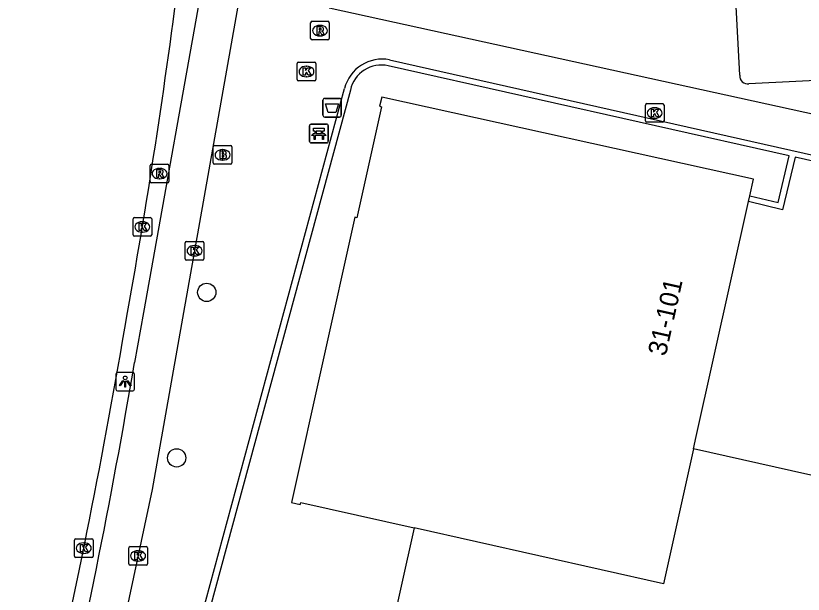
# Model space of a CAD drawing. Extents: x 160026 to 161302, y 384757 to 385701.
# Drawn here: x 160839.9 to 160882.11, y 385234.91 to 385265.91 of the extents above; entities that cross this region are included whole.
import ezdxf

# ---------------------------------------------------------------- set-up
doc = ezdxf.new("R2010")
doc.units = 0
for name, color, linetype in [('IMGEO_Afvalbak', 7, 'Continuous'), ('IMGEO_Bank', 7, 'Continuous'), ('IMGEO_Boom', 7, 'Continuous'), ('IMGEO_Brandkraan', 7, 'Continuous'), ('IMGEO_Fietspad_open', 7, 'Continuous'), ('IMGEO_Kolk', 7, 'Continuous'), ('IMGEO_Lichtpunt', 7, 'Continuous'), ('IMGEO_Muur', 7, 'Continuous'), ('IMGEO_Pand', 7, 'Continuous'), ('IMGEO_Pand_nummerreeks', 7, 'Continuous'), ('IMGEO_Parkeervlak_open', 7, 'Continuous'), ('IMGEO_Rijbaan_lokaal_gesloten', 7, 'Continuous'), ('IMGEO_Rioolput', 7, 'Continuous'), ('IMGEO_Voetpad_open', 7, 'Continuous')]:
    doc.layers.add(name, color=color, linetype=linetype)

msp = doc.modelspace()

# ---------------------------------------------------------------- linework, layer by layer
at = {"layer": 'IMGEO_Afvalbak'}
for p, q in [((160856.362, 385260.579), (160856.362, 385261.379)), ((160856.362, 385261.379), (160856.362, 385260.579)), ((160856.462, 385261.479), (160857.252, 385261.479)), ((160857.252, 385261.479), (160856.462, 385261.479)), ((160857.352, 385261.379), (160857.352, 385260.579)), ((160857.352, 385260.579), (160857.352, 385261.379)), ((160857.252, 385260.479), (160856.462, 385260.479)), ((160856.462, 385260.479), (160857.252, 385260.479))]:
    msp.add_line(p, q, dxfattribs=at)
msp.add_lwpolyline([(160856.505, 385261.193), (160857.209, 385261.193), (160857.06, 385260.723), (160856.654, 385260.723), (160856.505, 385261.193)], dxfattribs=at)
for centre, start, end in [((160856.462, 385261.379), 90, 180), ((160856.462, 385261.379), 90, 180), ((160857.252, 385261.379), 0, 90), ((160857.252, 385261.379), 360, 90), ((160856.462, 385260.579), 180, 270), ((160856.462, 385260.579), 180, 270), ((160857.252, 385260.579), 270, 0), ((160857.252, 385260.579), 270, 0)]:
    msp.add_arc(centre, 0.1, start, end, dxfattribs=at)
at = {"layer": 'IMGEO_Bank'}
for p, q in [((160855.648, 385259.172), (160855.648, 385260.013)), ((160855.648, 385260.013), (160855.648, 385259.172)), ((160855.723, 385260.097), (160856.564, 385260.097)), ((160856.564, 385260.097), (160855.723, 385260.097)), ((160856.648, 385260.022), (160856.648, 385259.181)), ((160856.648, 385259.181), (160856.648, 385260.022)), ((160856.345, 385259.495), (160855.952, 385259.495)), ((160855.957, 385259.603), (160855.957, 385259.709)), ((160856.001, 385259.709), (160856.001, 385259.603)), ((160856.289, 385259.715), (160856.007, 385259.715)), ((160856.007, 385259.597), (160856.289, 385259.597)), ((160856.295, 385259.603), (160856.295, 385259.709)), ((160856.339, 385259.709), (160856.339, 385259.603)), ((160856.573, 385259.097), (160855.732, 385259.097)), ((160855.732, 385259.097), (160856.573, 385259.097))]:
    msp.add_line(p, q, dxfattribs=at)
for points in [[(160855.895, 385259.495), (160855.753, 385259.495), (160855.865, 385259.597), (160855.951, 385259.597)], [(160855.951, 385259.715), (160855.865, 385259.715), (160855.865, 385259.876), (160856.428, 385259.876), (160856.428, 385259.715), (160856.345, 385259.715)], [(160855.945, 385259.488), (160855.945, 385259.281), (160855.902, 385259.281), (160855.902, 385259.488)], [(160856.345, 385259.597), (160856.428, 385259.597), (160856.54, 385259.495), (160856.401, 385259.495)], [(160856.395, 385259.488), (160856.395, 385259.281), (160856.351, 385259.281), (160856.351, 385259.488)]]:
    msp.add_lwpolyline(points, dxfattribs=at)
for centre, radius, start, end in [((160855.726, 385260.019), 0.0779, 92.4484, 184.2845), ((160855.726, 385260.019), 0.0779, 92.4484, 184.2845), ((160856.57, 385260.019), 0.0779, 2.4484, 94.2845), ((160856.57, 385260.019), 0.0779, 2.4484, 94.2845), ((160855.895, 385259.488), 0.00671, 2.8957, 87.1043), ((160855.952, 385259.488), 0.00671, 92.8957, 177.1043), ((160855.95, 385259.708), 0.00671, 2.8957, 87.1043), ((160855.95, 385259.604), 0.00671, 272.8957, 357.1043), ((160856.007, 385259.708), 0.00671, 92.8957, 177.1043), ((160856.007, 385259.604), 0.00671, 182.8957, 267.1043), ((160856.289, 385259.708), 0.00671, 2.8957, 87.1043), ((160856.289, 385259.604), 0.00671, 272.8957, 357.1043), ((160856.346, 385259.708), 0.00671, 92.8957, 177.1043), ((160856.346, 385259.604), 0.00671, 182.8957, 267.1043), ((160856.344, 385259.488), 0.00671, 2.8957, 87.1043), ((160856.401, 385259.488), 0.00671, 92.8957, 177.1043), ((160855.726, 385259.175), 0.0779, 182.4484, 274.2845), ((160855.726, 385259.175), 0.0779, 182.4484, 274.2845), ((160856.57, 385259.175), 0.0779, 272.4484, 4.2845), ((160856.57, 385259.175), 0.0779, 272.4484, 4.2845)]:
    msp.add_arc(centre, radius, start, end, dxfattribs=at)
at = {"layer": 'IMGEO_Boom'}
for centre in [(160850.138, 385251.084), (160848.528, 385242.216)]:
    msp.add_circle(centre, 0.489, dxfattribs=at)
at = {"layer": 'IMGEO_Brandkraan'}
for p, q in [((160850.483, 385258.027), (160850.483, 385258.879)), ((160850.558, 385258.953), (160851.41, 385258.953)), ((160850.971, 385258.733), (160850.996, 385258.733)), ((160851.484, 385258.879), (160851.484, 385258.027)), ((160851.41, 385257.953), (160850.558, 385257.953)), ((160850.994, 385258.173), (160850.969, 385258.173))]:
    msp.add_line(p, q, dxfattribs=at)
for points in [[(160850.483, 385258.027), (160850.483, 385258.879)], [(160850.558, 385258.953), (160851.41, 385258.953)], [(160850.831, 385258.653), (160850.831, 385258.253), (160851.044, 385258.253)], [(160851.062, 385258.653), (160850.831, 385258.653)], [(160851.484, 385258.879), (160851.484, 385258.027)], [(160851.01, 385258.572), (160850.956, 385258.572), (160850.956, 385258.496)], [(160850.956, 385258.496), (160851.009, 385258.496)], [(160851.018, 385258.42), (160850.956, 385258.42), (160850.956, 385258.339)], [(160850.956, 385258.339), (160851.018, 385258.339)], [(160851.41, 385257.953), (160850.558, 385257.953)]]:
    msp.add_lwpolyline(points, dxfattribs=at)
for centre, radius, start, end in [((160850.56, 385258.877), 0.0765, 91.552, 178.448), ((160850.56, 385258.877), 0.0765, 91.552, 178.448), ((160851.066, 385258.508), 0.145, 59.4692, 91.5367), ((160851.091, 385258.555), 0.0922, 285.5137, 58.1501), ((160851.408, 385258.877), 0.0765, 1.552, 88.448), ((160851.408, 385258.877), 0.0765, 1.552, 88.448), ((160851.011, 385258.534), 0.0379, 267.8285, 90.9355), ((160851.019, 385258.379), 0.0404, 269.8759, 90.5077), ((160851.05, 385258.504), 0.251, 268.6676, 293.5347), ((160851.096, 385258.363), 0.105, 301.3115, 78.989), ((160850.56, 385258.029), 0.0765, 181.552, 268.448), ((160850.56, 385258.029), 0.0765, 181.552, 268.448), ((160851.408, 385258.029), 0.0765, 271.552, 358.448), ((160851.408, 385258.029), 0.0765, 271.552, 358.448)]:
    msp.add_arc(centre, radius, start, end, dxfattribs=at)
for centre, major_axis, ratio, start_param, end_param in [((160850.97, 385258.453), (-0.387, 0.002), 0.722429, 4.712389, 7.853982), ((160850.995, 385258.453), (-0.39, 0.002), 0.717154, 1.570796, 4.712389)]:
    msp.add_ellipse(centre, major_axis=major_axis, ratio=ratio, start_param=start_param, end_param=end_param, dxfattribs=at)
at = {"layer": 'IMGEO_Fietspad_open'}
for points in [[(160859.149, 385304.375), (160858.629, 385301.571), (160856.221, 385289.034), (160853.846, 385277.381), (160851.941, 385267.247), (160849.501, 385253.411), (160848.894, 385250), (160847.207, 385240.526), (160843.344, 385222.33), (160839.826, 385208.232), (160837.259, 385197.132), (160824.493, 385149.9)], [(160856.27, 385304.523), (160854.481, 385295.968), (160852.094, 385280.925), (160850.051, 385268.497), (160846.744, 385250), (160846.268, 385247.336)]]:
    msp.add_lwpolyline(points, dxfattribs=at)
msp.add_arc((160501.11, 385305.443), 350.015, 346.76332, 350.44386, dxfattribs=at)
at = {"layer": 'IMGEO_Kolk'}
for p, q in [((160854.985, 385262.493), (160854.985, 385263.345)), ((160855.06, 385263.419), (160855.912, 385263.419)), ((160855.986, 385263.345), (160855.986, 385262.493)), ((160855.473, 385263.199), (160855.498, 385263.199)), ((160855.912, 385262.419), (160855.06, 385262.419)), ((160855.496, 385262.639), (160855.471, 385262.639)), ((160873.725, 385261.198), (160874.577, 385261.198)), ((160873.65, 385260.272), (160873.65, 385261.124)), ((160874.138, 385260.978), (160874.163, 385260.978)), ((160874.651, 385261.124), (160874.651, 385260.272)), ((160874.161, 385260.418), (160874.136, 385260.418)), ((160874.577, 385260.198), (160873.725, 385260.198)), ((160846.186, 385254.166), (160846.186, 385255.018)), ((160846.261, 385255.092), (160847.113, 385255.092)), ((160846.674, 385254.872), (160846.699, 385254.872)), ((160847.187, 385255.018), (160847.187, 385254.166)), ((160847.113, 385254.092), (160846.261, 385254.092)), ((160846.697, 385254.312), (160846.672, 385254.312)), ((160848.984, 385252.888), (160848.984, 385253.74)), ((160849.059, 385253.814), (160849.911, 385253.814)), ((160849.472, 385253.594), (160849.497, 385253.594)), ((160849.985, 385253.74), (160849.985, 385252.888)), ((160849.911, 385252.814), (160849.059, 385252.814)), ((160849.495, 385253.034), (160849.47, 385253.034)), ((160843.046, 385236.954), (160843.046, 385237.806)), ((160843.121, 385237.88), (160843.973, 385237.88)), ((160843.534, 385237.66), (160843.559, 385237.66)), ((160844.047, 385237.806), (160844.047, 385236.954)), ((160843.557, 385237.1), (160843.532, 385237.1)), ((160845.96, 385236.536), (160845.96, 385237.388)), ((160846.035, 385237.462), (160846.887, 385237.462)), ((160846.448, 385237.242), (160846.473, 385237.242)), ((160846.961, 385237.388), (160846.961, 385236.536)), ((160843.973, 385236.88), (160843.121, 385236.88)), ((160846.471, 385236.682), (160846.446, 385236.682)), ((160846.887, 385236.462), (160846.035, 385236.462))]:
    msp.add_line(p, q, dxfattribs=at)
for points in [[(160854.985, 385262.493), (160854.985, 385263.345)], [(160855.06, 385263.419), (160855.912, 385263.419)], [(160855.986, 385263.345), (160855.986, 385262.493)], [(160855.306, 385263.119), (160855.429, 385263.119), (160855.429, 385262.968), (160855.559, 385263.119), (160855.723, 385263.119), (160855.577, 385262.968), (160855.73, 385262.719), (160855.578, 385262.719), (160855.493, 385262.883), (160855.429, 385262.816), (160855.429, 385262.719), (160855.306, 385262.719), (160855.306, 385263.119)], [(160855.912, 385262.419), (160855.06, 385262.419)], [(160873.725, 385261.198), (160874.577, 385261.198)], [(160873.65, 385260.272), (160873.65, 385261.124)], [(160873.971, 385260.898), (160874.094, 385260.898), (160874.094, 385260.747), (160874.224, 385260.898), (160874.388, 385260.898), (160874.242, 385260.747), (160874.395, 385260.498), (160874.243, 385260.498), (160874.158, 385260.662), (160874.094, 385260.595), (160874.094, 385260.498), (160873.971, 385260.498), (160873.971, 385260.898)], [(160874.651, 385261.124), (160874.651, 385260.272)], [(160874.577, 385260.198), (160873.725, 385260.198)], [(160846.186, 385254.166), (160846.186, 385255.018)], [(160846.261, 385255.092), (160847.113, 385255.092)], [(160847.187, 385255.018), (160847.187, 385254.166)], [(160846.507, 385254.792), (160846.63, 385254.792), (160846.63, 385254.641), (160846.76, 385254.792), (160846.924, 385254.792), (160846.778, 385254.641), (160846.931, 385254.392), (160846.779, 385254.392), (160846.694, 385254.556), (160846.63, 385254.489), (160846.63, 385254.392), (160846.507, 385254.392), (160846.507, 385254.792)], [(160847.113, 385254.092), (160846.261, 385254.092)], [(160848.984, 385252.888), (160848.984, 385253.74)], [(160849.059, 385253.814), (160849.911, 385253.814)], [(160849.985, 385253.74), (160849.985, 385252.888)], [(160849.305, 385253.514), (160849.428, 385253.514), (160849.428, 385253.363), (160849.558, 385253.514), (160849.722, 385253.514), (160849.576, 385253.363), (160849.729, 385253.114), (160849.577, 385253.114), (160849.492, 385253.278), (160849.428, 385253.211), (160849.428, 385253.114), (160849.305, 385253.114), (160849.305, 385253.514)], [(160849.911, 385252.814), (160849.059, 385252.814)], [(160843.046, 385236.954), (160843.046, 385237.806)], [(160843.121, 385237.88), (160843.973, 385237.88)], [(160843.367, 385237.58), (160843.49, 385237.58), (160843.49, 385237.429), (160843.62, 385237.58), (160843.784, 385237.58), (160843.638, 385237.429), (160843.791, 385237.18), (160843.639, 385237.18), (160843.554, 385237.344), (160843.49, 385237.277), (160843.49, 385237.18), (160843.367, 385237.18), (160843.367, 385237.58)], [(160844.047, 385237.806), (160844.047, 385236.954)], [(160845.96, 385236.536), (160845.96, 385237.388)], [(160846.035, 385237.462), (160846.887, 385237.462)], [(160846.281, 385237.162), (160846.404, 385237.162), (160846.404, 385237.011), (160846.534, 385237.162), (160846.698, 385237.162), (160846.552, 385237.011), (160846.705, 385236.762), (160846.553, 385236.762), (160846.468, 385236.926), (160846.404, 385236.859), (160846.404, 385236.762), (160846.281, 385236.762), (160846.281, 385237.162)], [(160846.961, 385237.388), (160846.961, 385236.536)], [(160843.973, 385236.88), (160843.121, 385236.88)], [(160846.887, 385236.462), (160846.035, 385236.462)]]:
    msp.add_lwpolyline(points, dxfattribs=at)
for centre, start, end in [((160855.062, 385263.343), 91.552, 178.448), ((160855.062, 385263.343), 91.552, 178.448), ((160855.91, 385263.343), 1.552, 88.448), ((160855.91, 385263.343), 1.552, 88.448), ((160855.062, 385262.495), 181.552, 268.448), ((160855.062, 385262.495), 181.552, 268.448), ((160855.91, 385262.495), 271.552, 358.448), ((160855.91, 385262.495), 271.552, 358.448), ((160873.727, 385261.122), 91.552, 178.448), ((160873.727, 385261.122), 91.552, 178.448), ((160874.575, 385261.122), 1.552, 88.448), ((160874.575, 385261.122), 1.552, 88.448), ((160873.727, 385260.274), 181.552, 268.448), ((160873.727, 385260.274), 181.552, 268.448), ((160874.575, 385260.274), 271.552, 358.448), ((160874.575, 385260.274), 271.552, 358.448), ((160846.263, 385255.016), 91.552, 178.448), ((160846.263, 385255.016), 91.552, 178.448), ((160847.111, 385255.016), 1.552, 88.448), ((160847.111, 385255.016), 1.552, 88.448), ((160846.263, 385254.168), 181.552, 268.448), ((160846.263, 385254.168), 181.552, 268.448), ((160847.111, 385254.168), 271.552, 358.448), ((160847.111, 385254.168), 271.552, 358.448), ((160849.061, 385253.738), 91.552, 178.448), ((160849.061, 385253.738), 91.552, 178.448), ((160849.909, 385253.738), 1.552, 88.448), ((160849.909, 385253.738), 1.552, 88.448), ((160849.061, 385252.89), 181.552, 268.448), ((160849.061, 385252.89), 181.552, 268.448), ((160849.909, 385252.89), 271.552, 358.448), ((160849.909, 385252.89), 271.552, 358.448), ((160843.123, 385237.804), 91.552, 178.448), ((160843.123, 385237.804), 91.552, 178.448), ((160843.971, 385237.804), 1.552, 88.448), ((160843.971, 385237.804), 1.552, 88.448), ((160846.037, 385237.386), 91.552, 178.448), ((160846.037, 385237.386), 91.552, 178.448), ((160846.885, 385237.386), 1.552, 88.448), ((160846.885, 385237.386), 1.552, 88.448), ((160843.123, 385236.956), 181.552, 268.448), ((160843.123, 385236.956), 181.552, 268.448), ((160843.971, 385236.956), 271.552, 358.448), ((160843.971, 385236.956), 271.552, 358.448), ((160846.037, 385236.538), 181.552, 268.448), ((160846.037, 385236.538), 181.552, 268.448), ((160846.885, 385236.538), 271.552, 358.448), ((160846.885, 385236.538), 271.552, 358.448)]:
    msp.add_arc(centre, 0.0765, start, end, dxfattribs=at)
for centre, major_axis, ratio, start_param, end_param in [((160855.472, 385262.919), (-0.387, 0.002), 0.722429, 4.712389, 7.853982), ((160855.497, 385262.919), (-0.39, 0.002), 0.717154, 1.570796, 4.712389), ((160874.137, 385260.698), (-0.387, 0.002), 0.722429, 4.712389, 7.853982), ((160874.162, 385260.698), (-0.39, 0.002), 0.717154, 1.570796, 4.712389), ((160846.673, 385254.592), (-0.387, 0.002), 0.722429, 4.712389, 7.853982), ((160846.698, 385254.592), (-0.39, 0.002), 0.717154, 1.570796, 4.712389), ((160849.471, 385253.314), (-0.387, 0.002), 0.722429, 4.712389, 7.853982), ((160849.496, 385253.314), (-0.39, 0.002), 0.717154, 1.570796, 4.712389), ((160843.533, 385237.38), (-0.387, 0.002), 0.722429, 4.712389, 7.853982), ((160843.558, 385237.38), (-0.39, 0.002), 0.717154, 1.570796, 4.712389), ((160846.447, 385236.962), (-0.387, 0.002), 0.722429, 4.712389, 7.853982), ((160846.472, 385236.962), (-0.39, 0.002), 0.717154, 1.570796, 4.712389)]:
    msp.add_ellipse(centre, major_axis=major_axis, ratio=ratio, start_param=start_param, end_param=end_param, dxfattribs=at)
at = {"layer": 'IMGEO_Lichtpunt'}
for p, q in [((160846.171, 385246.798), (160845.363, 385246.798)), ((160846.171, 385246.798), (160845.363, 385246.798)), ((160845.269, 385246.703), (160845.269, 385245.896)), ((160845.269, 385246.703), (160845.269, 385245.896)), ((160846.265, 385245.896), (160846.265, 385246.703)), ((160846.265, 385245.896), (160846.265, 385246.703)), ((160845.363, 385245.802), (160846.171, 385245.802)), ((160845.363, 385245.802), (160846.171, 385245.802))]:
    msp.add_line(p, q, dxfattribs=at)
for points in [[(160845.643, 385246.367), (160845.682, 385246.339), (160845.494, 385246.077), (160845.456, 385246.104), (160845.643, 385246.367)], [(160845.745, 385246.319), (160845.792, 385246.319), (160845.792, 385245.997), (160845.745, 385245.997), (160845.745, 385246.319)], [(160845.855, 385246.339), (160845.893, 385246.366), (160846.08, 385246.104), (160846.041, 385246.076), (160845.855, 385246.339)]]:
    msp.add_lwpolyline(points, dxfattribs=at)
msp.add_circle((160845.768, 385246.501), 0.0994, dxfattribs=at)
for centre, start, end in [((160845.363, 385246.703), 90, 180), ((160845.363, 385246.703), 90, 180), ((160846.171, 385246.703), 0, 90), ((160846.171, 385246.703), 0, 90), ((160845.363, 385245.896), 180, 270), ((160845.363, 385245.896), 180, 270), ((160846.171, 385245.896), 270, 0), ((160846.171, 385245.896), 270, 360)]:
    msp.add_arc(centre, 0.0946, start, end, dxfattribs=at)
at = {"layer": 'IMGEO_Muur'}
for points in [[(160859.942, 385263.543), (160903.668, 385253.696)], [(160879.247, 385256.255), (160880.767, 385255.903), (160881.351, 385258.406), (160859.869, 385263.225)], [(160843.359, 385209.719), (160857.525, 385262.006)], [(160857.838, 385261.928), (160843.665, 385209.639), (160843.359, 385209.719)], [(160905.226, 385253.008), (160881.676, 385258.332), (160881.008, 385255.504), (160879.178, 385255.954)]]:
    msp.add_lwpolyline(points, dxfattribs=at)
for centre, radius, start, end in [((160859.536, 385261.513), 2.07, 78.6871, 166.2185), ((160859.498, 385261.567), 1.699, 77.3962, 167.7285)]:
    msp.add_arc(centre, radius, start, end, dxfattribs=at)
at = {"layer": 'IMGEO_Pand'}
for points in [[(160879.247, 385256.255), (160879.451, 385257.147), (160859.524, 385261.541), (160859.395, 385261.056), (160859.497, 385261.028), (160858.188, 385255.088), (160858.071, 385255.114), (160854.689, 385239.823), (160855.148, 385239.714), (160855.173, 385239.821), (160861.262, 385238.461)], [(160879.178, 385255.954), (160879.247, 385256.255)], [(160876.227, 385242.706), (160876.372, 385243.357), (160879.178, 385255.954)], [(160876.227, 385242.706), (160874.616, 385235.476), (160861.262, 385238.461)], [(160895.524, 385208.958), (160897.896, 385219.637), (160901.784, 385237.146), (160887.81, 385240.258), (160887.777, 385240.112), (160876.227, 385242.706)], [(160861.262, 385238.461), (160853.952, 385205.689), (160881.421, 385194.745)]]:
    msp.add_lwpolyline(points, dxfattribs=at)
at = {"layer": 'IMGEO_Parkeervlak_open'}
for points in [[(160878.715, 385262.718), (160878.507, 385266.754)], [(160936.824, 385265.134), (160914.316, 385264.011), (160906.935, 385263.633), (160879.198, 385262.263)]]:
    msp.add_lwpolyline(points, dxfattribs=at)
msp.add_arc((160879.133, 385262.678), 0.42, 174.4619, 278.9577, dxfattribs=at)
at = {"layer": 'IMGEO_Rijbaan_lokaal_gesloten'}
msp.add_lwpolyline([(160845.748, 385249.164), (160845.898, 385250)], dxfattribs=at)
for centre, radius, start, end in [((160471.882, 385316.53), 379.887, 349.91378, 352.84041), ((160445.092, 385317.945), 406.517, 347.12022, 350.25891)]:
    msp.add_arc(centre, radius, start, end, dxfattribs=at)
at = {"layer": 'IMGEO_Rioolput'}
for p, q in [((160855.707, 385264.683), (160855.707, 385265.535)), ((160855.782, 385265.609), (160856.634, 385265.609)), ((160856.195, 385265.389), (160856.22, 385265.389)), ((160856.708, 385265.535), (160856.708, 385264.683)), ((160856.634, 385264.609), (160855.782, 385264.609)), ((160856.218, 385264.829), (160856.193, 385264.829)), ((160847.108, 385257.024), (160847.108, 385257.876)), ((160847.183, 385257.95), (160848.035, 385257.95)), ((160848.109, 385257.876), (160848.109, 385257.024)), ((160847.596, 385257.73), (160847.621, 385257.73)), ((160848.035, 385256.95), (160847.183, 385256.95)), ((160847.619, 385257.17), (160847.594, 385257.17))]:
    msp.add_line(p, q, dxfattribs=at)
for points in [[(160855.707, 385264.683), (160855.707, 385265.535)], [(160855.782, 385265.609), (160856.634, 385265.609)], [(160856.708, 385265.535), (160856.708, 385264.683)], [(160856.296, 385265.307), (160856.044, 385265.309), (160856.044, 385264.909)], [(160856.044, 385264.909), (160856.168, 385264.909), (160856.168, 385265.071), (160856.179, 385265.071)], [(160856.222, 385265.228), (160856.168, 385265.228), (160856.168, 385265.147)], [(160856.168, 385265.147), (160856.22, 385265.147)], [(160856.226, 385265.042), (160856.297, 385264.909), (160856.437, 385264.909), (160856.372, 385265.035)], [(160856.634, 385264.609), (160855.782, 385264.609)], [(160847.108, 385257.024), (160847.108, 385257.876)], [(160847.183, 385257.95), (160848.035, 385257.95)], [(160848.109, 385257.876), (160848.109, 385257.024)], [(160847.697, 385257.648), (160847.445, 385257.65), (160847.445, 385257.25)], [(160847.445, 385257.25), (160847.569, 385257.25), (160847.569, 385257.412), (160847.58, 385257.412)], [(160847.623, 385257.569), (160847.569, 385257.569), (160847.569, 385257.488)], [(160847.569, 385257.488), (160847.621, 385257.488)], [(160847.627, 385257.383), (160847.698, 385257.25), (160847.838, 385257.25), (160847.773, 385257.376)], [(160848.035, 385256.95), (160847.183, 385256.95)]]:
    msp.add_lwpolyline(points, dxfattribs=at)
for centre, radius, start, end in [((160855.784, 385265.533), 0.0765, 91.552, 178.448), ((160855.784, 385265.533), 0.0765, 91.552, 178.448), ((160856.632, 385265.533), 0.0765, 1.552, 88.448), ((160856.632, 385265.533), 0.0765, 1.552, 88.448), ((160856.178, 385265.018), 0.0533, 26.0293, 88.6989), ((160856.204, 385265.336), 0.19, 274.7715, 282.9687), ((160856.228, 385265.132), 0.0964, 77.0061, 93.1865), ((160856.242, 385265.189), 0.0378, 276.6634, 79.6772), ((160856.295, 385265.197), 0.109, 350.3612, 89.416), ((160856.293, 385265.197), 0.112, 277.5842, 350.9817), ((160856.277, 385264.982), 0.108, 29.5134, 73.7905), ((160855.784, 385264.685), 0.0765, 181.552, 268.448), ((160855.784, 385264.685), 0.0765, 181.552, 268.448), ((160856.632, 385264.685), 0.0765, 271.552, 358.448), ((160856.632, 385264.685), 0.0765, 271.552, 358.448), ((160847.185, 385257.874), 0.0765, 91.552, 178.448), ((160847.185, 385257.874), 0.0765, 91.552, 178.448), ((160848.033, 385257.874), 0.0765, 1.552, 88.448), ((160848.033, 385257.874), 0.0765, 1.552, 88.448), ((160847.579, 385257.359), 0.0533, 26.0293, 88.6989), ((160847.605, 385257.677), 0.19, 274.7715, 282.9687), ((160847.629, 385257.473), 0.0964, 77.0061, 93.1865), ((160847.643, 385257.53), 0.0378, 276.6634, 79.6772), ((160847.696, 385257.538), 0.109, 350.3612, 89.416), ((160847.694, 385257.538), 0.112, 277.5842, 350.9817), ((160847.678, 385257.323), 0.108, 29.5134, 73.7905), ((160847.185, 385257.026), 0.0765, 181.552, 268.448), ((160847.185, 385257.026), 0.0765, 181.552, 268.448), ((160848.033, 385257.026), 0.0765, 271.552, 358.448), ((160848.033, 385257.026), 0.0765, 271.552, 358.448)]:
    msp.add_arc(centre, radius, start, end, dxfattribs=at)
for centre, major_axis, ratio, start_param, end_param in [((160856.194, 385265.109), (-0.387, 0.002), 0.722429, 4.712389, 7.853982), ((160856.219, 385265.109), (-0.39, 0.002), 0.717154, 1.570796, 4.712389), ((160847.595, 385257.45), (-0.387, 0.002), 0.722429, 4.712389, 7.853982), ((160847.62, 385257.45), (-0.39, 0.002), 0.717154, 1.570796, 4.712389)]:
    msp.add_ellipse(centre, major_axis=major_axis, ratio=ratio, start_param=start_param, end_param=end_param, dxfattribs=at)
at = {"layer": 'IMGEO_Voetpad_open'}
msp.add_lwpolyline([(160904.191, 385255.897), (160856.709, 385266.306)], dxfattribs=at)

# ---------------------------------------------------------------- texts
at = {"layer": 'IMGEO_Pand_nummerreeks'}
msp.add_text('31-101', height=1, rotation=77.4141, dxfattribs=at).set_placement((160874.745, 385247.632))

doc.saveas('drawing.dxf')
